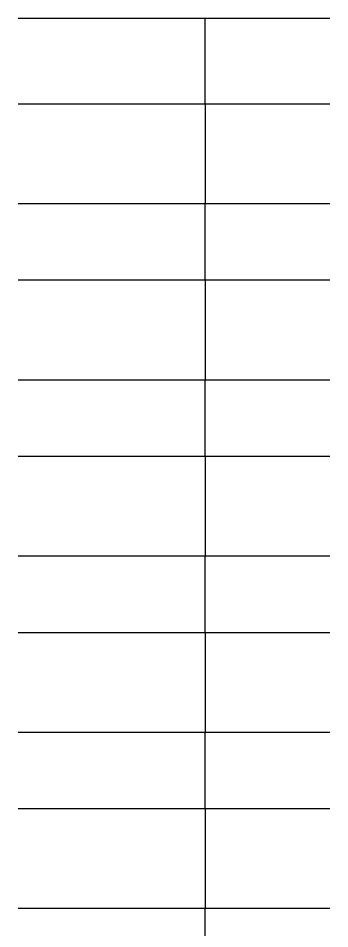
# Model space of a CAD drawing. Extents: x 1806251 to 1809821, y 414895 to 422886.
# Drawn here: x 1809677.8018 to 1809677.8956, y 415272.2871 to 415272.5611 of the extents above; entities that cross this region are included whole.
import ezdxf

# ---------------------------------------------------------------- set-up
doc = ezdxf.new("R2010")
doc.units = 0
doc.layers.add('GSDIMS', color=7, linetype='Continuous')

msp = doc.modelspace()

# ---------------------------------------------------------------- linework, layer by layer
at = {"layer": 'GSDIMS'}
for p, q in [((1809677.80184, 415272.56107), (1809677.89559, 415272.56107)), ((1809677.85809, 415272.53532), (1809677.85809, 415272.56107)), ((1809677.80184, 415272.53532), (1809677.89559, 415272.53532)), ((1809677.80184, 415272.53532), (1809677.89559, 415272.53532)), ((1809677.85809, 415272.53532), (1809677.85809, 415272.50532)), ((1809677.80184, 415272.50532), (1809677.89559, 415272.50532)), ((1809677.80184, 415272.50532), (1809677.89559, 415272.50532)), ((1809677.85809, 415272.48232), (1809677.85809, 415272.50532)), ((1809677.80184, 415272.48232), (1809677.89559, 415272.48232)), ((1809677.80184, 415272.48232), (1809677.89559, 415272.48232)), ((1809677.85809, 415272.48232), (1809677.85809, 415272.45232)), ((1809677.80184, 415272.45232), (1809677.89559, 415272.45232)), ((1809677.80184, 415272.45232), (1809677.89559, 415272.45232)), ((1809677.85809, 415272.42932), (1809677.85809, 415272.45232)), ((1809677.80184, 415272.42932), (1809677.89559, 415272.42932)), ((1809677.80184, 415272.42932), (1809677.89559, 415272.42932)), ((1809677.85809, 415272.42932), (1809677.85809, 415272.39932)), ((1809677.80184, 415272.39932), (1809677.89559, 415272.39932)), ((1809677.80184, 415272.39932), (1809677.89559, 415272.39932)), ((1809677.85809, 415272.37632), (1809677.85809, 415272.39932)), ((1809677.80184, 415272.37632), (1809677.89559, 415272.37632)), ((1809677.80184, 415272.37632), (1809677.89559, 415272.37632)), ((1809677.85809, 415272.37632), (1809677.85809, 415272.34632)), ((1809677.80184, 415272.34632), (1809677.89559, 415272.34632)), ((1809677.80184, 415272.34632), (1809677.89559, 415272.34632)), ((1809677.85809, 415272.32332), (1809677.85809, 415272.34632)), ((1809677.80184, 415272.32332), (1809677.89559, 415272.32332)), ((1809677.80184, 415272.32332), (1809677.89559, 415272.32332)), ((1809677.85809, 415272.32332), (1809677.85809, 415272.29332)), ((1809677.80184, 415272.29332), (1809677.89559, 415272.29332)), ((1809677.80184, 415272.29332), (1809677.89559, 415272.29332)), ((1809677.85809, 415272.27032), (1809677.85809, 415272.29332))]:
    msp.add_line(p, q, dxfattribs=at)

doc.saveas('drawing.dxf')
